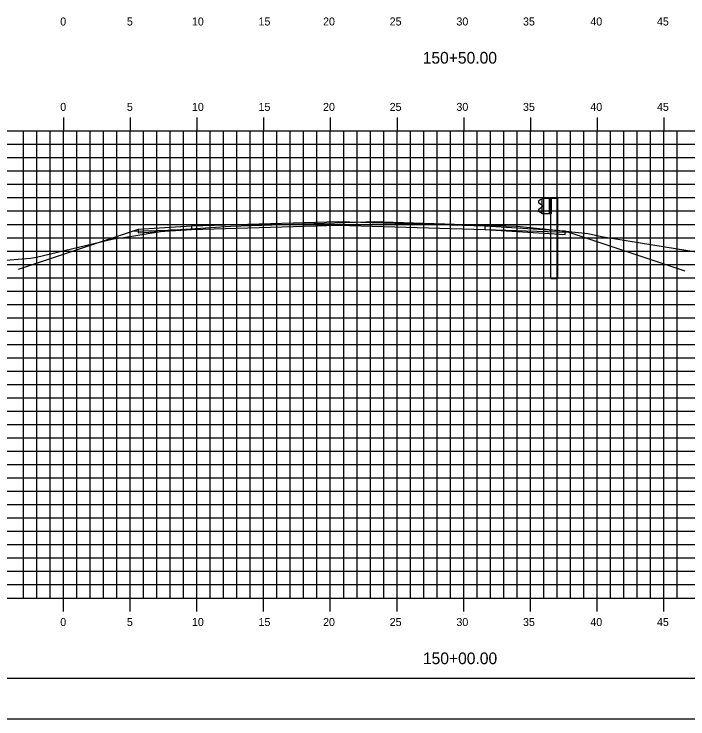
# Model space of a CAD drawing. Extents: x 850598 to 870284, y 366541 to 366651.
# Drawn here: x 851312.5 to 851363, y 366541.2 to 366594 of the extents above; entities that cross this region are included whole.
import ezdxf

# ---------------------------------------------------------------- set-up
doc = ezdxf.new("R2010")
doc.units = 0
for name, color, linetype in [('BORDER', 7, 'Continuous'), ('D_Guardrail_Beam_Rt', 7, 'Continuous'), ('H_V ANNOTATION', 7, 'Continuous'), ('MAJOR', 7, 'Continuous'), ('MINOR', 7, 'Continuous'), ('PLOT BOUNDARY', 7, 'Continuous'), ('S_Roadway_Centerline', 7, 'Continuous'), ('TEMPLATE', 7, 'Continuous')]:
    doc.layers.add(name, color=color, linetype=linetype)

msp = doc.modelspace()

# ---------------------------------------------------------------- linework, layer by layer
at = {"layer": 'BORDER'}
msp.add_line((851271.167, 366544.225), (851431.167, 366544.225), dxfattribs=at)
at = {"layer": 'D_Guardrail_Beam_Rt'}
for p, q in [((851351.947, 366580.084), (851351.804, 366579.984)), ((851351.804, 366579.841), (851351.999, 366579.704)), ((851352.037, 366580.103), (851351.964, 366580.09)), ((851352.037, 366580.178), (851352.725, 366580.178)), ((851352.037, 366579.011), (851352.037, 366580.178)), ((851352.558, 366580.178), (851352.558, 366579.011)), ((851352.662, 366580.178), (851352.662, 366579.011)), ((851352.725, 366580.178), (851353.196, 366580.178)), ((851352.725, 366580.178), (851352.725, 366579.011)), ((851353.196, 366580.178), (851353.196, 366574.178)), ((851351.999, 366579.485), (851351.804, 366579.348)), ((851352.033, 366579.64), (851352.033, 366579.549)), ((851351.804, 366579.205), (851351.947, 366579.105)), ((851351.964, 366579.098), (851352.037, 366579.086)), ((851352.725, 366579.011), (851352.037, 366579.011)), ((851352.704, 366574.178), (851352.704, 366579.011)), ((851352.704, 366574.178), (851353.196, 366574.178))]:
    msp.add_line(p, q, dxfattribs=at)
for centre, major_axis, start_param, end_param in [((851351.854, 366579.912), (-0.0877, 0), 5.323254, 7.243116), ((851351.971, 366580.05), (-0.0417, 0), 4.886922, 5.323254), ((851351.854, 366579.277), (-0.0877, 0), 5.323254, 7.243116), ((851351.954, 366579.64), (0.0789, 0), 0, 0.959931), ((851351.954, 366579.549), (0.0789, 0), 5.323254, 6.283185), ((851351.971, 366579.139), (-0.0417, 0), 0.959931, 1.396263)]:
    msp.add_ellipse(centre, major_axis=major_axis, ratio=0.995501, start_param=start_param, end_param=end_param, dxfattribs=at)
at = {"layer": 'MAJOR'}
for p, q in [((851316.167, 366586.227), (851316.167, 366585.225)), ((851316.167, 366586.227), (851316.167, 366585.225)), ((851321.167, 366586.227), (851321.167, 366585.225)), ((851321.167, 366586.227), (851321.167, 366585.225)), ((851326.167, 366586.227), (851326.167, 366585.225)), ((851326.167, 366586.227), (851326.167, 366585.225)), ((851331.167, 366586.227), (851331.167, 366585.225)), ((851331.167, 366586.227), (851331.167, 366585.225)), ((851336.167, 366586.227), (851336.167, 366585.225)), ((851336.167, 366586.227), (851336.167, 366585.225)), ((851341.167, 366586.227), (851341.167, 366585.225)), ((851341.167, 366586.227), (851341.167, 366585.225)), ((851346.167, 366586.227), (851346.167, 366585.225)), ((851346.167, 366586.227), (851346.167, 366585.225)), ((851351.167, 366586.227), (851351.167, 366585.225)), ((851351.167, 366586.227), (851351.167, 366585.225)), ((851356.167, 366586.227), (851356.167, 366585.225)), ((851356.167, 366586.227), (851356.167, 366585.225)), ((851361.167, 366586.227), (851361.167, 366585.225)), ((851361.167, 366586.227), (851361.167, 366585.225)), ((851276.167, 366585.225), (851416.167, 366585.225)), ((851276.167, 366585.225), (851416.167, 366585.225)), ((851276.167, 366585.225), (851416.167, 366585.225)), ((851276.167, 366585.225), (851416.167, 366585.225)), ((851316.167, 366550.225), (851316.167, 366585.225)), ((851316.167, 366550.225), (851316.167, 366585.225)), ((851321.167, 366550.225), (851321.167, 366585.225)), ((851321.167, 366550.225), (851321.167, 366585.225)), ((851326.167, 366550.225), (851326.167, 366585.225)), ((851326.167, 366550.225), (851326.167, 366585.225)), ((851331.167, 366550.225), (851331.167, 366585.225)), ((851331.167, 366550.225), (851331.167, 366585.225)), ((851336.167, 366550.225), (851336.167, 366585.225)), ((851336.167, 366550.225), (851336.167, 366585.225)), ((851341.167, 366550.225), (851341.167, 366585.225)), ((851341.167, 366550.225), (851341.167, 366585.225)), ((851346.167, 366550.225), (851346.167, 366585.225)), ((851346.167, 366550.225), (851346.167, 366585.225)), ((851351.167, 366550.225), (851351.167, 366585.225)), ((851351.167, 366550.225), (851351.167, 366585.225)), ((851356.167, 366550.225), (851356.167, 366585.225)), ((851356.167, 366550.225), (851356.167, 366585.225)), ((851361.167, 366550.225), (851361.167, 366585.225)), ((851361.167, 366550.225), (851361.167, 366585.225)), ((851276.167, 366580.225), (851416.167, 366580.225)), ((851276.167, 366580.225), (851416.167, 366580.225)), ((851276.167, 366575.225), (851416.167, 366575.225)), ((851276.167, 366575.225), (851416.167, 366575.225)), ((851276.167, 366570.225), (851416.167, 366570.225)), ((851276.167, 366570.225), (851416.167, 366570.225)), ((851276.167, 366565.225), (851416.167, 366565.225)), ((851276.167, 366565.225), (851416.167, 366565.225)), ((851276.167, 366560.225), (851416.167, 366560.225)), ((851276.167, 366560.225), (851416.167, 366560.225)), ((851276.167, 366555.225), (851416.167, 366555.225)), ((851276.167, 366555.225), (851416.167, 366555.225)), ((851276.167, 366550.225), (851416.167, 366550.225)), ((851276.167, 366550.225), (851416.167, 366550.225)), ((851276.167, 366550.225), (851416.167, 366550.225)), ((851276.167, 366550.225), (851416.167, 366550.225)), ((851316.167, 366549.223), (851316.167, 366550.225)), ((851316.167, 366549.223), (851316.167, 366550.225)), ((851321.167, 366549.223), (851321.167, 366550.225)), ((851321.167, 366549.223), (851321.167, 366550.225)), ((851326.167, 366549.223), (851326.167, 366550.225)), ((851326.167, 366549.223), (851326.167, 366550.225)), ((851331.167, 366549.223), (851331.167, 366550.225)), ((851331.167, 366549.223), (851331.167, 366550.225)), ((851336.167, 366549.223), (851336.167, 366550.225)), ((851336.167, 366549.223), (851336.167, 366550.225)), ((851341.167, 366549.223), (851341.167, 366550.225)), ((851341.167, 366549.223), (851341.167, 366550.225)), ((851346.167, 366549.223), (851346.167, 366550.225)), ((851346.167, 366549.223), (851346.167, 366550.225)), ((851351.167, 366549.223), (851351.167, 366550.225)), ((851351.167, 366549.223), (851351.167, 366550.225)), ((851356.167, 366549.223), (851356.167, 366550.225)), ((851356.167, 366549.223), (851356.167, 366550.225)), ((851361.167, 366549.223), (851361.167, 366550.225)), ((851361.167, 366549.223), (851361.167, 366550.225))]:
    msp.add_line(p, q, dxfattribs=at)
at = {"layer": 'MINOR'}
for p, q in [((851313.167, 366550.225), (851313.167, 366585.225)), ((851313.167, 366550.225), (851313.167, 366585.225)), ((851314.167, 366550.225), (851314.167, 366585.225)), ((851314.167, 366550.225), (851314.167, 366585.225)), ((851315.167, 366550.225), (851315.167, 366585.225)), ((851315.167, 366550.225), (851315.167, 366585.225)), ((851317.167, 366550.225), (851317.167, 366585.225)), ((851317.167, 366550.225), (851317.167, 366585.225)), ((851318.167, 366550.225), (851318.167, 366585.225)), ((851318.167, 366550.225), (851318.167, 366585.225)), ((851319.167, 366550.225), (851319.167, 366585.225)), ((851319.167, 366550.225), (851319.167, 366585.225)), ((851320.167, 366550.225), (851320.167, 366585.225)), ((851320.167, 366550.225), (851320.167, 366585.225)), ((851322.167, 366550.225), (851322.167, 366585.225)), ((851322.167, 366550.225), (851322.167, 366585.225)), ((851323.167, 366550.225), (851323.167, 366585.225)), ((851323.167, 366550.225), (851323.167, 366585.225)), ((851324.167, 366550.225), (851324.167, 366585.225)), ((851324.167, 366550.225), (851324.167, 366585.225)), ((851325.167, 366550.225), (851325.167, 366585.225)), ((851325.167, 366550.225), (851325.167, 366585.225)), ((851327.167, 366550.225), (851327.167, 366585.225)), ((851327.167, 366550.225), (851327.167, 366585.225)), ((851328.167, 366550.225), (851328.167, 366585.225)), ((851328.167, 366550.225), (851328.167, 366585.225)), ((851329.167, 366550.225), (851329.167, 366585.225)), ((851329.167, 366550.225), (851329.167, 366585.225)), ((851330.167, 366550.225), (851330.167, 366585.225)), ((851330.167, 366550.225), (851330.167, 366585.225)), ((851332.167, 366550.225), (851332.167, 366585.225)), ((851332.167, 366550.225), (851332.167, 366585.225)), ((851333.167, 366550.225), (851333.167, 366585.225)), ((851333.167, 366550.225), (851333.167, 366585.225)), ((851334.167, 366550.225), (851334.167, 366585.225)), ((851334.167, 366550.225), (851334.167, 366585.225)), ((851335.167, 366550.225), (851335.167, 366585.225)), ((851335.167, 366550.225), (851335.167, 366585.225)), ((851337.167, 366550.225), (851337.167, 366585.225)), ((851337.167, 366550.225), (851337.167, 366585.225)), ((851338.167, 366550.225), (851338.167, 366585.225)), ((851338.167, 366550.225), (851338.167, 366585.225)), ((851339.167, 366550.225), (851339.167, 366585.225)), ((851339.167, 366550.225), (851339.167, 366585.225)), ((851340.167, 366550.225), (851340.167, 366585.225)), ((851340.167, 366550.225), (851340.167, 366585.225)), ((851342.167, 366550.225), (851342.167, 366585.225)), ((851342.167, 366550.225), (851342.167, 366585.225)), ((851343.167, 366550.225), (851343.167, 366585.225)), ((851343.167, 366550.225), (851343.167, 366585.225)), ((851344.167, 366550.225), (851344.167, 366585.225)), ((851344.167, 366550.225), (851344.167, 366585.225)), ((851345.167, 366550.225), (851345.167, 366585.225)), ((851345.167, 366550.225), (851345.167, 366585.225)), ((851347.167, 366550.225), (851347.167, 366585.225)), ((851347.167, 366550.225), (851347.167, 366585.225)), ((851348.167, 366550.225), (851348.167, 366585.225)), ((851348.167, 366550.225), (851348.167, 366585.225)), ((851349.167, 366550.225), (851349.167, 366585.225)), ((851349.167, 366550.225), (851349.167, 366585.225)), ((851350.167, 366550.225), (851350.167, 366585.225)), ((851350.167, 366550.225), (851350.167, 366585.225)), ((851352.167, 366550.225), (851352.167, 366585.225)), ((851352.167, 366550.225), (851352.167, 366585.225)), ((851353.167, 366550.225), (851353.167, 366585.225)), ((851353.167, 366550.225), (851353.167, 366585.225)), ((851354.167, 366550.225), (851354.167, 366585.225)), ((851354.167, 366550.225), (851354.167, 366585.225)), ((851355.167, 366550.225), (851355.167, 366585.225)), ((851355.167, 366550.225), (851355.167, 366585.225)), ((851357.167, 366550.225), (851357.167, 366585.225)), ((851357.167, 366550.225), (851357.167, 366585.225)), ((851358.167, 366550.225), (851358.167, 366585.225)), ((851358.167, 366550.225), (851358.167, 366585.225)), ((851359.167, 366550.225), (851359.167, 366585.225)), ((851359.167, 366550.225), (851359.167, 366585.225)), ((851360.167, 366550.225), (851360.167, 366585.225)), ((851360.167, 366550.225), (851360.167, 366585.225)), ((851362.167, 366550.225), (851362.167, 366585.225)), ((851362.167, 366550.225), (851362.167, 366585.225)), ((851276.167, 366584.225), (851416.167, 366584.225)), ((851276.167, 366584.225), (851416.167, 366584.225)), ((851276.167, 366583.225), (851416.167, 366583.225)), ((851276.167, 366583.225), (851416.167, 366583.225)), ((851276.167, 366582.225), (851416.167, 366582.225)), ((851276.167, 366582.225), (851416.167, 366582.225)), ((851276.167, 366581.225), (851416.167, 366581.225)), ((851276.167, 366581.225), (851416.167, 366581.225)), ((851276.167, 366579.225), (851416.167, 366579.225)), ((851276.167, 366579.225), (851416.167, 366579.225)), ((851276.167, 366578.225), (851416.167, 366578.225)), ((851276.167, 366578.225), (851416.167, 366578.225)), ((851276.167, 366577.225), (851416.167, 366577.225)), ((851276.167, 366577.225), (851416.167, 366577.225)), ((851276.167, 366576.225), (851416.167, 366576.225)), ((851276.167, 366576.225), (851416.167, 366576.225)), ((851276.167, 366574.225), (851416.167, 366574.225)), ((851276.167, 366574.225), (851416.167, 366574.225)), ((851276.167, 366573.225), (851416.167, 366573.225)), ((851276.167, 366573.225), (851416.167, 366573.225)), ((851276.167, 366572.225), (851416.167, 366572.225)), ((851276.167, 366572.225), (851416.167, 366572.225)), ((851276.167, 366571.225), (851416.167, 366571.225)), ((851276.167, 366571.225), (851416.167, 366571.225)), ((851276.167, 366569.225), (851416.167, 366569.225)), ((851276.167, 366569.225), (851416.167, 366569.225)), ((851276.167, 366568.225), (851416.167, 366568.225)), ((851276.167, 366568.225), (851416.167, 366568.225)), ((851276.167, 366567.225), (851416.167, 366567.225)), ((851276.167, 366567.225), (851416.167, 366567.225)), ((851276.167, 366566.225), (851416.167, 366566.225)), ((851276.167, 366566.225), (851416.167, 366566.225)), ((851276.167, 366564.225), (851416.167, 366564.225)), ((851276.167, 366564.225), (851416.167, 366564.225)), ((851276.167, 366563.225), (851416.167, 366563.225)), ((851276.167, 366563.225), (851416.167, 366563.225)), ((851276.167, 366562.225), (851416.167, 366562.225)), ((851276.167, 366562.225), (851416.167, 366562.225)), ((851276.167, 366561.225), (851416.167, 366561.225)), ((851276.167, 366561.225), (851416.167, 366561.225)), ((851276.167, 366559.225), (851416.167, 366559.225)), ((851276.167, 366559.225), (851416.167, 366559.225)), ((851276.167, 366558.225), (851416.167, 366558.225)), ((851276.167, 366558.225), (851416.167, 366558.225)), ((851276.167, 366557.225), (851416.167, 366557.225)), ((851276.167, 366557.225), (851416.167, 366557.225)), ((851276.167, 366556.225), (851416.167, 366556.225)), ((851276.167, 366556.225), (851416.167, 366556.225)), ((851276.167, 366554.225), (851416.167, 366554.225)), ((851276.167, 366554.225), (851416.167, 366554.225)), ((851276.167, 366553.225), (851416.167, 366553.225)), ((851276.167, 366553.225), (851416.167, 366553.225)), ((851276.167, 366552.225), (851416.167, 366552.225)), ((851276.167, 366552.225), (851416.167, 366552.225)), ((851276.167, 366551.225), (851416.167, 366551.225)), ((851276.167, 366551.225), (851416.167, 366551.225))]:
    msp.add_line(p, q, dxfattribs=at)
at = {"layer": 'PLOT BOUNDARY'}
msp.add_lwpolyline([(851263.073, 366541.166), (851433.073, 366541.166), (851433.073, 366651.166), (851263.073, 366651.166)], close=True, dxfattribs=at)
at = {"layer": 'S_Roadway_Centerline'}
msp.add_lwpolyline([(851276.167, 366575.129), (851294.829, 366575.032), (851295.377, 366575.053), (851298.281, 366575.128), (851301.133, 366574.751), (851301.411, 366574.737), (851302.312, 366574.757), (851313.69, 366575.699), (851314.137, 366575.77), (851319.906, 366577.131), (851320.481, 366577.219), (851320.669, 366577.25), (851324.207, 366577.806), (851324.563, 366577.825), (851328.689, 366578.076), (851338.826, 366578.414), (851339.449, 366578.437), (851340.113, 366578.412), (851350.087, 366578.093), (851350.404, 366578.066), (851355.493, 366577.527), (851356.488, 366577.323), (851364.023, 366576.102)], dxfattribs=at)
at = {"layer": 'TEMPLATE'}
for points in [[(851362.767, 366574.724), (851353.767, 366577.724), (851347.767, 366578.084), (851336.767, 366578.414), (851325.767, 366578.084), (851321.767, 366577.844), (851312.767, 366574.844)], [(851321.338, 366577.702), (851325.767, 366577.834), (851336.767, 366578.164), (851347.767, 366577.834), (851353.997, 366577.648)], [(851325.767, 366578.084), (851325.767, 366577.834), (851336.767, 366578.164), (851347.767, 366577.834), (851347.767, 366578.084)], [(851321.767, 366577.844), (851321.767, 366577.594), (851325.767, 366577.834)], [(851347.767, 366577.834), (851353.767, 366577.474), (851353.767, 366577.724)]]:
    msp.add_lwpolyline(points, dxfattribs=at)

# ---------------------------------------------------------------- texts
at = {"layer": 'H_V ANNOTATION'}
for s, height, p in [('0', 0.6, (851315.926, 366593.125)), ('5', 0.6, (851320.918, 366593.125)), ('10', 0.6, (851325.792, 366593.125)), ('15', 0.6, (851330.784, 366593.125)), ('20', 0.6, (851335.621, 366593.125)), ('25', 0.6, (851340.613, 366593.125)), ('30', 0.6, (851345.615, 366593.125)), ('35', 0.6, (851350.607, 366593.125)), ('40', 0.6, (851355.653, 366593.125)), ('45', 0.6, (851360.645, 366593.125)), ('150+50.00', 0.875, (851343.092, 366590.268)), ('0', 0.6, (851315.926, 366586.725)), ('5', 0.6, (851320.918, 366586.725)), ('10', 0.6, (851325.792, 366586.725)), ('15', 0.6, (851330.784, 366586.725)), ('20', 0.6, (851335.621, 366586.725)), ('25', 0.6, (851340.613, 366586.725)), ('30', 0.6, (851345.615, 366586.725)), ('35', 0.6, (851350.607, 366586.725)), ('40', 0.6, (851355.653, 366586.725)), ('45', 0.6, (851360.645, 366586.725)), ('0', 0.6, (851315.926, 366548.125)), ('5', 0.6, (851320.918, 366548.125)), ('10', 0.6, (851325.792, 366548.125)), ('15', 0.6, (851330.784, 366548.125)), ('20', 0.6, (851335.621, 366548.125)), ('25', 0.6, (851340.613, 366548.125)), ('30', 0.6, (851345.615, 366548.125)), ('35', 0.6, (851350.607, 366548.125)), ('40', 0.6, (851355.653, 366548.125)), ('45', 0.6, (851360.645, 366548.125)), ('150+00.00', 0.875, (851343.108, 366545.268))]:
    msp.add_text(s, height=height, dxfattribs=at).set_placement(p)

doc.saveas('drawing.dxf')
